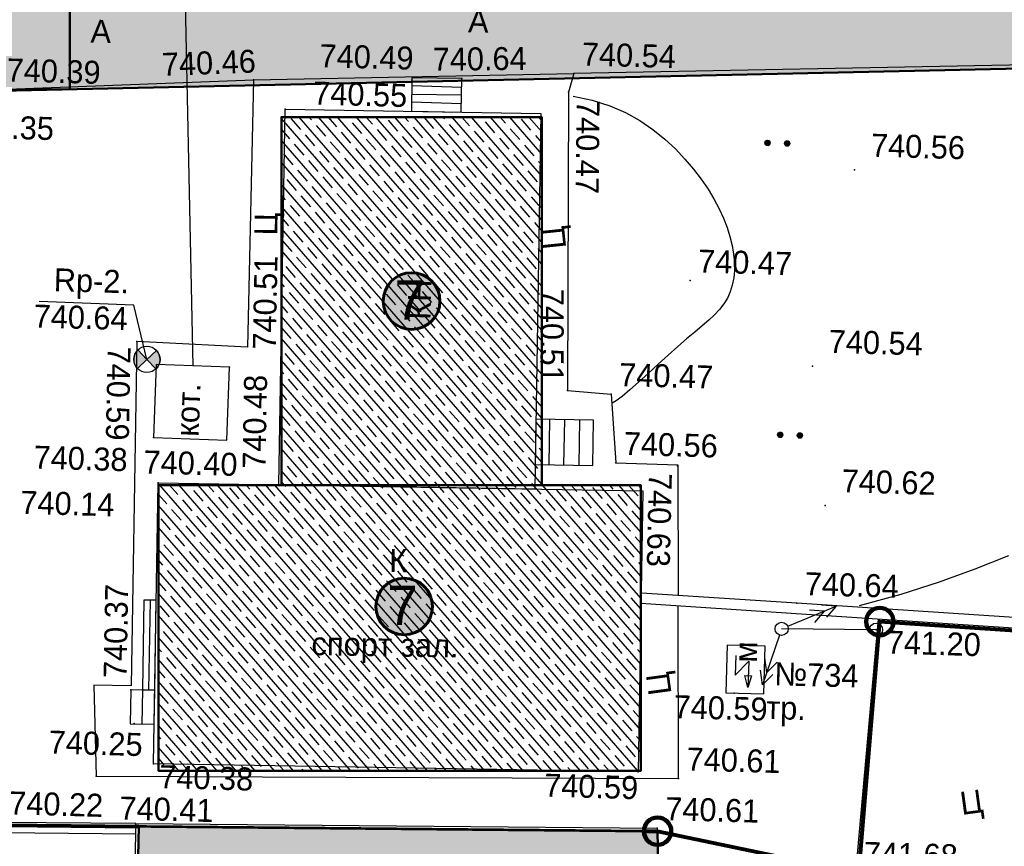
# Model space of a CAD drawing. Header units: millimetres. Extents: x -257011 to 237647566, y 2784933 to 6706507.
# Tile 340 of 451: x 9737614 to 9775131, y 5616606 to 5648085. Entities that reach past the tile are written whole.
import ezdxf

# ---------------------------------------------------------------- set-up
doc = ezdxf.new("R2010")
doc.units = ezdxf.units.MM
doc.header["$LTSCALE"] = 1000
doc.header["$PDMODE"] = 32
doc.header["$PDSIZE"] = 0.3
for name, pattern in [('Д_ТРОТ_ТРУБА', [3, 1.5, -1.5]), ('ДОРОГИ_СТРОЯЩ', [9, 8, -1]), ('Контура низ откосов  Штриховая 0.1-0.5 - - - - - - -', [0.6, 0.1, -0.5])]:
    doc.linetypes.add(name, pattern=pattern)
for name, color, linetype in [('(002) Рамка', 7, 'Continuous'), ('(003) Пункты', 7, 'Continuous'), ('(004) Точки рельефа', 7, 'Continuous'), ('(007) Здания', 7, 'Continuous'), ('(013) Газ', 40, 'ИК_Газопровод -------г--------'), ('(016) Кабель', 1, 'Continuous'), ('(022) Возд. Линии', 7, 'Continuous'), ('(025) Дорога', 7, 'Continuous'), ('(031) Горизонтали', 42, 'Continuous'), ('(035) Откосы', 7, 'Continuous'), ('(036) Растительность', 7, 'Continuous'), ('(040) Ограда', 7, 'Continuous')]:
    doc.layers.add(name, color=color, linetype=linetype)
doc.layers.add('.', color=7, linetype='Continuous', lineweight=15)
doc.styles.add('BM-431', font='txt')
doc.styles.add('D-431', font='txt', dxfattribs={"width": 2})
doc.styles.add('P-131', font='txt')
doc.styles.add('Roman', font='romans')
doc.styles.add('S', font='txtwr', dxfattribs={"oblique": 15})
doc.styles.get("Standard").update_dxf_attribs({"font": 'ARIALN.TTF'})
doc.linetypes.add('FENCELINE2', pattern='A,6.35,-2.54,[132,ltypeshp.shx,S=2.54,R=0,X=-2.54,Y=0],-2.54,25.4', length=36.83)
doc.linetypes.add('KANALIS_K', pattern='A,1,["<",Standard,S=1.8,R=0,X=-0.9,Y=-0.9],3,-1,["К",Standard,S=1.8,R=0,X=-0.9,Y=-0.9],-1,10', length=16)
doc.linetypes.add('ИК_Воздушка ------- --------', pattern='A,9,-0.6,["Z",Standard,S=1.2,R=70,X=0.6,Y=-0.65],-1', length=10.6)
doc.linetypes.add('ИК_Газопровод -------г--------', pattern='A,9,-0.6,["Г",Standard,S=1.2,R=0,X=0,Y=-0.6],-1.2', length=10.8)
doc.linetypes.add('ОГРАДА_БЕТ', pattern='A,4,["|",Standard,S=0.8,R=0,X=0,Y=-0.8],4', length=8)
doc.linetypes.add('ПОДПОРНАЯ СТЕНКА', pattern='A,2,["V",Standard,S=1.2,R=0,X=0,Y=-1.2],0.2,["V",Standard,S=0.8,R=0,X=0,Y=-0.8],0.25,["V",Standard,S=0.3,R=0,X=0,Y=-0.3],0.25', length=2.7)
pattern_1 = [(311, (-555770.2, 0), (415.09027, 360.832466), []), (311, (-555797.26, -386.8), (415.09027, 360.832466), [550, -275])]

# ---------------------------------------------------------------- blocks, each defined once
blk = doc.blocks.new('tr')
at = {"layer": '(016) Кабель', "color": 0}
for p, q in [((-0.489, 0.956), (-0.506, -0.544)), ((-0.506, -0.544), (0.506, 0.544)), ((0.506, 0.544), (0.483, -1.456)), ((0.483, -1.456), (0.244, -0.553)), ((0.244, -0.553), (0.744, -0.559)), ((0.744, -0.559), (0.483, -1.456))]:
    blk.add_line(p, q, dxfattribs=at)
blk = doc.blocks.new('STOLB')
at = {"layer": '(022) Возд. Линии'}
blk.add_circle((0, 0), 0.25, dxfattribs=at)
blk = doc.blocks.new('strela1')
at = {"layer": '(022) Возд. Линии'}
for p, q in [((-2, 0), (-1.5, 0.25)), ((0, 0), (-2, 0)), ((-2, 0), (-1.5, -0.25)), ((-1.5, 0), (-1, 0.25)), ((-1.5, 0), (-1, -0.25))]:
    blk.add_line(p, q, dxfattribs=at)
blk = doc.blocks.new('strela2')
at = {"layer": '(022) Возд. Линии'}
for p, q in [((0, 0), (2, 0)), ((1.5, 0), (1, 0.25)), ((1.5, 0), (1, -0.25)), ((2, 0), (1.5, 0.25)), ((2, 0), (1.5, -0.25))]:
    blk.add_line(p, q, dxfattribs=at)
blk = doc.blocks.new('*U1762')
at = {"layer": '(022) Возд. Линии'}
for name, p, rotation in [('strela2', (0.228, 0.102), 24.07915004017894), ('strela1', (-0.075, -0.241), 72.66695852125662)]:
    blk.add_blockref(name, p, dxfattribs=dict(at, rotation=rotation))
blk = doc.blocks.new('I00110')
h = blk.add_hatch(color=7)
edge = h.paths.add_edge_path()
edge.add_line((0, 0), (-0.707, 0.707))
edge.add_arc((0, 0), 1, 135, 225)
edge.add_line((-0.707, -0.707), (0, 0))
edge = h.paths.add_edge_path()
edge.add_line((0, 0), (0.707, -0.707))
edge.add_arc((0, 0), 1, 315, 405)
edge.add_line((0.707, 0.707), (0, 0))
at = {"color": 7}
for points in [[(0, 0), (-0.707, 0.707, 0.414214), (-0.707, -0.707)], [(0, 0), (0.707, -0.707, 0.414214), (0.707, 0.707)]]:
    blk.add_lwpolyline(points, format="xyb", close=True, dxfattribs=at)
blk.add_lwpolyline([(0.015, 0), (0.015, 0)], dxfattribs=at)
blk.add_circle((0, 0), 1)
at = {"color": 4, "linetype": 'Continuous', "style": 'S', "oblique": 15}
blk.add_attdef('G', (1.384, 0.223), '', height=2, dxfattribs=at)
at = {"color": 4, "style": 'S', "oblique": 15}
blk.add_attdef('Z', (1.476, -2.301), '', height=2, dxfattribs=at)
blk = doc.blocks.new('*X70')
at = {"color": 0}
for p, q in [((1.8, 2.04), (2.2, 2.04)), ((1.8, 2.03), (2.2, 2.03)), ((1.8, 2.02), (2.2, 2.02)), ((1.8, 2.01), (2.2, 2.01)), ((1.8, 2), (2.2, 2)), ((1.8, 1.99), (2.2, 1.99)), ((1.8, 1.98), (2.2, 1.98)), ((1.8, 1.97), (2.2, 1.97)), ((1.8, 1.96), (2.2, 1.96)), ((1.81, 2.07), (2.19, 2.07)), ((1.81, 2.06), (2.19, 2.06)), ((1.81, 2.05), (2.19, 2.05)), ((1.81, 1.95), (2.19, 1.95)), ((1.81, 1.94), (2.19, 1.94)), ((1.81, 1.93), (2.19, 1.93)), ((1.82, 2.09), (2.18, 2.09)), ((1.82, 2.08), (2.18, 2.08)), ((1.82, 1.92), (2.18, 1.92)), ((1.82, 1.91), (2.18, 1.91)), ((1.83, 2.11), (2.17, 2.11)), ((1.83, 2.1), (2.17, 2.1)), ((1.83, 1.9), (2.17, 1.9)), ((1.83, 1.89), (2.17, 1.89)), ((1.84, 2.12), (2.16, 2.12)), ((1.84, 1.88), (2.16, 1.88)), ((1.85, 2.13), (2.15, 2.13)), ((1.85, 1.87), (2.15, 1.87)), ((1.86, 2.14), (2.14, 2.14)), ((1.86, 1.86), (2.14, 1.86)), ((1.87, 2.15), (2.13, 2.15)), ((1.87, 1.85), (2.13, 1.85)), ((1.88, 2.16), (2.12, 2.16)), ((1.88, 1.84), (2.12, 1.84)), ((1.9, 2.17), (2.11, 2.17)), ((1.9, 1.83), (2.11, 1.83)), ((1.91, 2.18), (2.09, 2.18)), ((1.91, 1.82), (2.09, 1.82)), ((1.94, 2.19), (2.06, 2.19)), ((1.94, 1.81), (2.06, 1.81))]:
    blk.add_line(p, q, dxfattribs=at)
blk = doc.blocks.new('I04100')
blk.add_circle((0, 0), 0.2)
blk.add_blockref('*X70', (-2, -2))
blk = doc.blocks.new('kjvklglhl')
at = {"layer": '(004) Точки рельефа'}
blk.add_lwpolyline([(343.958, 447.537), (343.404, 449.591), (339.791, 449.631)], dxfattribs=at)
for p in [(359.915, 458.878), (355.654, 458.564), (347.714, 458.292), (353.749, 458.453), (359.729, 458.16), (348.951, 457.217), (370.712, 455.511), (364.563, 451.12), (343.552, 448.203), (369.312, 447.999), (343.958, 447.537), (347.11, 447.324), (360.008, 446.807), (361.679, 446.715), (344.297, 444.574), (361.928, 444.097), (364.287, 444.056), (344.521, 442.851), (349.121, 442.916), (369.953, 442.703), (368.969, 438.952), (372.018, 438.03), (366.684, 435.457), (343.7, 434.946), (343.857, 433.658), (363.113, 432.368), (344.645, 432.152), (364.657, 432.152), (342.476, 431.613), (363.898, 430.241)]:
    blk.add_point(p, dxfattribs=at)
at = {"layer": '(007) Здания'}
for points in [[(348.956, 457.212), (358.705, 457.324), (358.87, 443.017), (349.121, 442.904)], [(347.11, 447.324), (344.323, 447.35), (344.297, 444.569), (347.084, 444.543)], [(344.521, 442.851), (362.992, 443.064), (363.116, 432.368), (344.645, 432.155)]]:
    blk.add_lwpolyline(points, close=True, dxfattribs=at)
for points in [[(380.363, 438.524), (368.969, 438.952), (363.048, 439.174)], [(344.146, 424.2), (344.037, 429.856), (363.898, 430.241), (364.117, 424.587)], [(344.037, 429.856), (338.903, 429.757)]]:
    blk.add_lwpolyline(points, dxfattribs=at)
at = {"layer": '(013) Газ', "linetype": 'ИК_Воздушка ------- --------', "ltscale": 0.5, "flags": 128}
blk.add_lwpolyline([(292.909, 529.889), (292.062, 534.008), (300.797, 535.523), (378.045, 536.01), (380.152, 536.01), (380.512, 520.117), (378.614, 520.082), (373.886, 519.972), (374, 516.282), (339.283, 515.209), (339.606, 502.365), (340.619, 488.79), (341.059, 475.484), (341.059, 475.484), (344.329, 475.58), (345.717, 447.337), (345.717, 447.337)], dxfattribs=at)
at = {"layer": '(016) Кабель', "color": 0}
blk.add_lwpolyline([(366.363, 435.467), (367.812, 435.467), (367.812, 435.467), (367.812, 437.282), (366.363, 437.282), (366.363, 435.467)], close=True, dxfattribs=at)
at = {"layer": '(022) Возд. Линии'}
blk.add_lwpolyline([(372.018, 438.03), (368.423, 437.961)], dxfattribs=at)
at = {"layer": '(025) Дорога', "linetype": 'Д_ТРОТ_ТРУБА', "flags": 128}
blk.add_lwpolyline([(269.368, 515.247), (270.684, 506.001), (279.473, 507.345), (281.553, 506.423), (308.542, 510.883), (312.531, 513.649), (318.524, 513.838), (330.524, 514.19), (333.406, 460.634), (331.811, 454.811, 1.56758), (332.906, 443.73, 0.509364), (333.962, 453.359), (336.672, 456.912), (338.021, 457.657), (347.714, 458.292), (347.773, 448.108), (343.552, 448.203), (343.703, 435.09)], format="xyb", dxfattribs=at)
for points in [[(400.149, 460.773), (359.915, 458.878), (359.729, 458.16), (360.008, 446.807), (361.679, 446.715), (361.928, 444.097), (364.287, 444.097), (364.441, 439.128)], [(343.699, 435.09), (342.281, 435.074), (342.476, 431.613), (364.657, 432.152), (364.453, 438.721)]]:
    blk.add_lwpolyline(points, dxfattribs=at)
at = {"layer": '(025) Дорога', "linetype": 'Контура низ откосов  Штриховая 0.1-0.5 - - - - - - -'}
blk.add_lwpolyline([(347.714, 458.292), (359.915, 458.878)], dxfattribs=at)
at = {"layer": '(025) Дорога', "linetype": 'Д_ТРОТ_ТРУБА', "ltscale": 10000, "flags": 128}
for points in [[(355.654, 458.564), (353.753, 458.542), (353.768, 457.267), (355.668, 457.289)], [(361.054, 443.982), (361.034, 445.701), (358.84, 445.676), (358.86, 443.957)], [(344.103, 438.373), (344.142, 434.951), (344.612, 434.956), (344.573, 438.378)], [(343.7, 434.946), (343.715, 433.647), (344.627, 433.657), (344.612, 434.956)]]:
    blk.add_lwpolyline(points, close=True, dxfattribs=at)
for points in [[(353.756, 458.242), (355.657, 458.242)], [(355.661, 457.927), (353.76, 457.905)], [(355.665, 457.609), (353.764, 457.609)], [(359.392, 443.963), (359.372, 445.682)], [(359.957, 443.969), (359.937, 445.688)], [(360.532, 443.976), (360.512, 445.695)], [(344.338, 438.375), (344.377, 434.953)], [(344.171, 433.652), (344.156, 434.951)]]:
    blk.add_lwpolyline(points, dxfattribs=at)
at = {"layer": '(031) Горизонтали', "flags": 128}
for points in [[(359.91, 458.021), (360.643, 457.887), (361.313, 457.692), (361.924, 457.445), (362.481, 457.155), (362.987, 456.831), (363.445, 456.481), (363.86, 456.114), (364.235, 455.739), (364.574, 455.363), (364.878, 454.99), (365.148, 454.618), (365.386, 454.251), (365.592, 453.888), (365.768, 453.53), (365.915, 453.179), (366.034, 452.836), (366.126, 452.5), (366.191, 452.174), (366.229, 451.859), (366.239, 451.557), (366.222, 451.267), (366.176, 450.992), (366.103, 450.734), (366.002, 450.492), (365.873, 450.267), (365.715, 450.054), (365.528, 449.844), (365.313, 449.631), (365.069, 449.406), (364.796, 449.164), (364.494, 448.896), (364.164, 448.595), (363.806, 448.258), (363.434, 447.9), (363.063, 447.54), (362.706, 447.197), (362.379, 446.89), (362.096, 446.638), (361.872, 446.459), (361.722, 446.374)], [(371.362, 438.931), (372.932, 439.407), (374.384, 439.921), (375.734, 440.457), (376.995, 440.997)]]:
    blk.add_lwpolyline(points, dxfattribs=at)
at = {"layer": '(035) Откосы', "linetype": 'ПОДПОРНАЯ СТЕНКА', "ltscale": 0.5, "flags": 128}
blk.add_lwpolyline([(372.091, 438.434), (371.503, 428.751), (371.503, 428.751)], dxfattribs=at)
at = {"layer": '(040) Ограда', "linetype": 'ОГРАДА_БЕТ', "ltscale": 0.5, "flags": 128}
for points in [[(380.348, 438.124), (368.954, 438.552), (363.033, 438.774)], [(344.044, 429.456), (338.911, 429.357)]]:
    blk.add_lwpolyline(points, dxfattribs=at)
at = {"layer": '(003) Пункты', "xscale": 0.5, "yscale": 0.5, "zscale": 0.5}
blk.add_blockref('I00110', (343.958, 447.537), dxfattribs=at)
at = {"layer": '(016) Кабель', "color": 0, "linetype": 'ByBlock', "xscale": 0.5, "yscale": 0.5, "zscale": 0.5}
blk.add_blockref('tr', (366.95, 436.421), dxfattribs=at)
at = {"layer": '(022) Возд. Линии'}
for name, p in [('*U1762', (368.423, 437.961)), ('STOLB', (368.423, 437.961)), ('STOLB', (372.018, 438.03))]:
    blk.add_blockref(name, p, dxfattribs=at)
at = {"layer": '(036) Растительность', "linetype": 'Continuous', "xscale": 0.5, "yscale": 0.5, "zscale": 0.5}
for p in [(367.366, 456.447), (368.116, 456.447), (368.161, 445.346), (368.911, 445.346)]:
    blk.add_blockref('I04100', p, dxfattribs=at)
at = {"layer": '(003) Пункты', "style": 'BM-431'}
blk.add_text('Rp-2.', height=0.875, dxfattribs=at).set_placement((340.33, 450.034))
at = {"layer": '(004) Точки рельефа', "style": 'D-431'}
for s, p in [('740.54', (360.202, 459.193)), ('740.49', (350.212, 458.849)), ('740.39', (338.309, 457.972)), ('740.55', (350.01, 457.42)), ('740.35', (336.59, 455.785)), ('740.56', (371.312, 456.031)), ('740.47', (364.85, 451.435)), ('740.64', (339.601, 448.631)), ('740.54', (369.912, 448.519)), ('740.47', (361.967, 447.03)), ('740.56', (362.216, 444.412)), ('740.38', (339.75, 443.258)), ('740.40', (343.943, 443.196)), ('740.62', (370.553, 443.223)), ('740.14', (339.296, 441.526)), ('740.64', (369.257, 439.267)), ('741.20', (372.446, 437.131)), ('740.59', (364.395, 434.447)), ('740.25', (340.63, 432.43)), ('740.61', (364.944, 432.467)), ('740.59', (359.55, 431.319)), ('740.38', (344.877, 431.234)), ('740.61', (364.185, 430.556)), ('740.22', (339.191, 430.072)), ('740.41', (343.398, 429.994)), ('741.68', (371.791, 429.066))]:
    blk.add_text(s, height=0.875, dxfattribs=at).set_placement(p)
for s, rotation, p in [('740.64', 2.2043, (354.54, 458.83)), ('740.46', 3.7485, (344.242, 458.343)), ('740.47', 270.9944, (360.049, 457.878)), ('740.51', 90.4859, (348.855, 448.04)), ('740.51', 271.4093, (358.888, 450.65)), ('740.59', 270.4809, (342.45, 447.993)), ('740.48', 90.6608, (348.595, 443.495)), ('740.63', 270.2595, (363.203, 443.76)), ('740.37', 90.5903, (343.525, 435.378))]:
    blk.add_text(s, height=0.875, rotation=rotation, dxfattribs=at).set_placement(p)
at = {"layer": '(007) Здания', "color": 0, "style": 'P-131'}
for s, rotation, p in [('КН', 90, (354.714, 449.341)), ('К', 1, (353.41, 439.703))]:
    blk.add_text(s, height=0.88, rotation=rotation, dxfattribs=at).set_placement(p)
at = {"layer": '(007) Здания', "color": 0, "linetype": 'Continuous', "style": 'BM-431'}
blk.add_text('кот.', height=0.88, rotation=89.4626, dxfattribs=at).set_placement((346.012, 444.639))
at = {"layer": '(007) Здания', "color": 0, "insert": (350.527, 437.338), "char_height": 0.88, "width": 9.38935, "attachment_point": 1, "rotation": 0.6608, "style": 'BM-431'}
blk.add_mtext('спорт зал.', dxfattribs=at)
at = {"layer": '(016) Кабель', "color": 0}
for s, rotation, style, p in [('м', 90.6373, 'P-131', (367.518, 436.644)), ('№734', 0.0381, 'D-431', (368.194, 435.806))]:
    blk.add_text(s, height=0.875, rotation=rotation, dxfattribs=dict(at, style=style)).set_placement(p)
at = {"layer": '(016) Кабель', "color": 0, "style": 'BM-431'}
blk.add_text('тр.', height=0.875, dxfattribs=at).set_placement((367.919, 434.514))
at = {"layer": '(025) Дорога', "linetype": 'ДОРОГИ_СТРОЯЩ', "style": 'BM-431'}
for p in [(355.835, 460.335), (341.466, 459.54)]:
    blk.add_text('A', height=0.875, dxfattribs=at).set_placement(p)
for rotation, p in [(90.847, (348.792, 452.392)), (97.5531, (359.81, 452.227)), (99.3824, (364.301, 435.381)), (9.3824, (375.482, 431.066))]:
    blk.add_text('Ц', height=0.875, rotation=rotation, dxfattribs=at).set_placement(p)

msp = doc.modelspace()

# ---------------------------------------------------------------- hatches: boundary and pattern name
at = {"layer": '.', "lineweight": 50, "ltscale": 1000, "transparency": 33554687}
h = msp.add_hatch(color=256, dxfattribs=at)
h.dxf.hatch_style = 1
h.set_gradient(color1=(132, 132, 132), color2=(132, 132, 132), tint=1)
h.paths.add_polyline_path([(9738047.331, 5719416.663), (9799140.732, 5718791.214), (9799140.732, 5706242.585), (9801915.55, 5706242.585), (9801894.536, 5686034.189), (9799010.476, 5686031.173), (9799045.263, 5652769.758), (9809004.976, 5653020.016), (9810831.109, 5652931.749), (9810788.746, 5652055.301), (9810612.726, 5648413.682), (9807269.127, 5648680.636), (9807057.94, 5646909.59), (9739522.649, 5645438.958), (9739522.649, 5649920.607), (9773415.802, 5650652.19), (9773415.802, 5652564.772), (9789558.262, 5652564.772), (9789558.262, 5651848.19), (9792184.629, 5651848.19), (9792184.629, 5689198.437), (9791369.235, 5689213.707), (9791394.924, 5702975.656), (9792234.988, 5702975.656), (9792234.988, 5715334.226), (9738047.331, 5715334.226)])
at = {"ltscale": 1000}
h = msp.add_hatch(dxfattribs=at)
h.set_pattern_fill('AR-SAND', color=256, scale=15, angle=266, style=0)
h.set_pattern_definition([(303.5, (-555770.2, 0), (734.005765, -27.267607), [0, -579.12, 0, -647.7, 0, -619.125]), (273.5, (-555770.2, 0), (1025.58269, -747.64719), [0, -312.42, 0, -521.97, 0, -200.025]), (233.5, (-555737.5, 467.5), (-80.614732, -1183.74871), [0, -190.5, 0, -685.8, 0, -895.35]), (223.5, (-555737.5, 467.5), (253.68491, -1165.87085), [0, -95.25, 0, -449.58, 0, -514.35])])
edge = h.paths.add_edge_path()
edge.add_arc((9736632.854, 5713933.455), 1401.571, 90, 182.2042984, ccw=False)
edge.add_line((9736632.854, 5715335.026), (9738047.331, 5715334.226))
edge.add_line((9738047.331, 5715334.226), (9738047.331, 5719416.663))
edge.add_line((9738047.331, 5719416.663), (9703234.004, 5719773.067))
edge.add_line((9703234.004, 5719773.067), (9703230.356, 5673042.653))
edge.add_line((9703230.356, 5673042.653), (9730732.32, 5673042.653))
edge.add_line((9730732.32, 5673042.653), (9730732.32, 5645367.876))
edge.add_line((9730732.32, 5645367.876), (9739522.649, 5645438.958))
edge.add_line((9739522.649, 5645438.958), (9739522.649, 5649920.607))
edge.add_line((9739522.649, 5649920.607), (9737452.912, 5649875.932))
edge.add_arc((9737330.079, 5651971.052), 2098.718, 181.732534, 273.3553239, ccw=False)
edge.add_line((9735232.32, 5651907.6), (9735232.32, 5675822.937))
edge.add_line((9735232.32, 5675822.937), (9735232.32, 5713879.547))
h.paths.add_polyline_path([(9730732.32, 5691097.656), (9728232.32, 5691097.656), (9728232.32, 5702647.656), (9727732.32, 5702647.656), (9727732.32, 5675141.64), (9728232.32, 5675141.64), (9727478.491, 5674034.296), (9708564.111, 5674034.296), (9708832.32, 5676447.656), (9707232.32, 5676447.656), (9707232.32, 5706297.656), (9708832.32, 5706297.656), (9708832.32, 5704297.656), (9710282.32, 5704297.656), (9710282.32, 5706297.656), (9716407.32, 5706297.656), (9716407.32, 5704297.656), (9717857.32, 5704297.656), (9717857.32, 5705072.764), (9719857.32, 5705072.764), (9719857.32, 5704297.656), (9721307.32, 5704297.656), (9721307.32, 5706297.656), (9730732.32, 5706297.656), (9730732.32, 5704297.656)], flags=16)
edge = h.paths.add_edge_path(flags=16)
edge.add_line((9730732.32, 5708297.656), (9707232.32, 5708297.656))
edge.add_line((9707232.32, 5708297.656), (9707232.32, 5715409.76))
edge.add_line((9707232.32, 5715409.76), (9729239.975, 5715409.76))
edge.add_arc((9729328.117, 5714008.321), 1404.208, 0.153981, 93.5988208, ccw=False)
edge.add_line((9730732.32, 5714012.095), (9730732.32, 5708297.656))
at = {"linetype": 'KANALIS_K', "ltscale": 1000}
h = msp.add_hatch(dxfattribs=at)
h.set_pattern_fill('JIS_STN_1E', color=252, scale=550, angle=266, style=0)
h.set_pattern_definition(pattern_1)
h.paths.add_polyline_path([(9747585.867, 5630363.388), (9757506.746, 5630363.388), (9757506.746, 5644377.151), (9747585.867, 5644377.151)])
h.paths.add_polyline_path([(9742907.953, 5630363.388), (9761278.803, 5630363.388), (9761278.803, 5619477.269), (9742907.953, 5619477.269)])
at = {"lineweight": 50}
h = msp.add_hatch(color=1, dxfattribs=at)
h.set_gradient(color1=(255, 255, 255), one_color=1, tint=1)
h.paths.add_polyline_path([(9751465.634, 5637370.27, 1), (9753626.98, 5637370.27, 1)])
h = msp.add_hatch(color=1, dxfattribs=at)
h.set_gradient(color1=(255, 255, 255), one_color=1, tint=1)
h.paths.add_polyline_path([(9751184.256, 5625738.317, 1), (9753345.603, 5625738.317, 1)])
at = {"linetype": 'KANALIS_K', "ltscale": 1000}
h = msp.add_hatch(dxfattribs=at)
h.set_pattern_fill('JIS_STN_1E', color=252, scale=550, angle=266, style=0)
h.set_pattern_definition(pattern_1)
h.paths.add_polyline_path([(9761920.771, 5617179.23), (9742155.817, 5617363.579), (9741927.246, 5607084.821), (9762132.774, 5606635.507)])
h.paths.add_polyline_path([(9808235.349, 5622213.942), (9786513.888, 5623766.648), (9785978.909, 5616282.597), (9807531.925, 5614741.932)])
h.paths.add_polyline_path([(9786517.589, 5624467.534), (9778621.488, 5625073.891), (9777870.927, 5613750.397), (9785759.943, 5613219.384)])

# ---------------------------------------------------------------- linework, layer by layer
at = {"layer": '(002) Рамка', "color": 0, "lineweight": 60, "ltscale": 1000}
for centre in [(9752546.307, 5637370.27), (9752264.929, 5625738.317)]:
    msp.add_circle(centre, 1080.673, dxfattribs=at)
at = {"layer": '(022) Возд. Линии', "color": 6, "linetype": 'Continuous', "lineweight": 140}
for centre in [(9770388.115, 5625162.794), (9761920.771, 5617179.23)]:
    msp.add_circle(centre, 521.317, dxfattribs=at)
at = {"lineweight": 50, "ltscale": 1000}
msp.add_line((9739522.649, 5649920.607), (9739522.649, 5645438.958), dxfattribs=at)
at = {"color": 1, "ltscale": 0.1, "const_width": 100}
msp.add_lwpolyline([(9811867.732, 5721192.506), (9783529.241, 5722753.693), (9734343.87, 5723793.828), (9729864.14, 5723888.562), (9701657.021, 5724360.977), (9694959.297, 5723968.116), (9660006.657, 5713054.564), (9677336.72, 5596977.833), (9708484.47, 5596231.972), (9736051.727, 5593991.614), (9736994.244, 5617411.721), (9761920.771, 5617179.23), (9769589.329, 5615582.525), (9770388.115, 5625162.794), (9778591.34, 5624619.055), (9778621.488, 5625073.891), (9786517.589, 5624467.534), (9786464.04, 5623770.212), (9808235.349, 5622213.942), (9810612.726, 5648413.682), (9810869.728, 5653730.722), (9810786.337, 5668995.845), (9811867.732, 5721192.506)], dxfattribs=at)
at = {"lineweight": 50, "ltscale": 1000}
msp.add_lwpolyline([(9703230.356, 5689189), (9703230.356, 5673042.653), (9730732.32, 5673042.653), (9730732.32, 5645367.876), (9739522.649, 5645438.958), (9739522.649, 5649920.607), (9737452.912, 5649875.932, -0.422533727), (9735232.32, 5651907.6), (9735232.32, 5675822.937), (9735232.32, 5713987.363, -0.402989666), (9736632.854, 5715335.026), (9738047.331, 5715334.226), (9738047.331, 5719416.663), (9703230.356, 5719773.105), (9703230.356, 5698313.903)], format="xyb", dxfattribs=at)
at = {"lineweight": 30, "ltscale": 1000}
msp.add_lwpolyline([(9799140.732, 5718791.214), (9799140.732, 5706242.585), (9801915.55, 5706242.585), (9801894.536, 5686034.189), (9799010.476, 5686031.173), (9799045.263, 5652769.758), (9809004.976, 5653020.016), (9810831.109, 5652931.749), (9810788.746, 5652055.301), (9810612.726, 5648413.682), (9807269.127, 5648680.636), (9807057.94, 5646909.59), (9739522.649, 5645438.958), (9739522.649, 5649920.607), (9773415.802, 5650652.19), (9773415.802, 5652564.772), (9789558.262, 5652564.772), (9789558.262, 5651848.19), (9792184.629, 5651848.19), (9792184.629, 5689198.437), (9791369.235, 5689213.707), (9791394.924, 5702975.656), (9792234.988, 5702975.656), (9792234.988, 5715334.226)], dxfattribs=at)
at = {"color": 5, "linetype": 'FENCELINE2', "lineweight": 80, "ltscale": 0.1}
for points in [[(9661441.795, 5713509.459), (9660006.657, 5713054.564), (9677336.72, 5596977.833), (9708484.47, 5596231.972), (9736051.727, 5593991.614), (9736994.244, 5617411.721), (9742155.817, 5617363.579)], [(9761399.477, 5617184.092), (9761920.771, 5617179.23), (9769589.329, 5615582.525), (9770388.115, 5625162.794), (9778591.34, 5624619.055), (9778621.488, 5625073.891), (9781671.567, 5624839.669)]]:
    msp.add_lwpolyline(points, dxfattribs=at)
at = {"lineweight": 50, "ltscale": 1000}
for points in [[(9807057.94, 5646909.59), (9798965.498, 5646733.371), (9736903.781, 5645381.93), (9735483.386, 5644620.784), (9732721.454, 5641224.45)], [(9807531.925, 5614741.932), (9808235.349, 5622213.942), (9786464.04, 5623770.212), (9786517.589, 5624467.534), (9778621.488, 5625073.891), (9778591.34, 5624619.055), (9770388.115, 5625162.794), (9769589.329, 5615582.525), (9761920.771, 5617179.23), (9742155.817, 5617363.579), (9741927.246, 5607084.821), (9762132.774, 5606635.507), (9761920.771, 5617179.23)]]:
    msp.add_lwpolyline(points, dxfattribs=at)
for points in [[(9747585.867, 5630363.388), (9757506.746, 5630363.388), (9757506.746, 5644377.151), (9747585.867, 5644377.151)], [(9742907.953, 5630363.388), (9761278.803, 5630363.388), (9761278.803, 5619477.269), (9742907.953, 5619477.269)]]:
    msp.add_lwpolyline(points, close=True, dxfattribs=at)

# ---------------------------------------------------------------- block references
at = {"lineweight": 5, "xscale": 999.9999999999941, "yscale": 999.9999999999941, "zscale": 999.9999999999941, "rotation": 358.3893224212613}
msp.add_blockref('kjvklglhl', (9386059.538, 5197455.701), dxfattribs=at)

# ---------------------------------------------------------------- texts
at = {"color": 250, "char_height": 1500, "width": 156685.73039, "attachment_point": 6, "style": 'Roman'}
for insert in [(9753066.211, 5637413.601, 0), (9752784.833, 5625781.648, 0)]:
    msp.add_mtext('\\pt64500;{\\fArial|b0|i0|c0|p34;7}', dxfattribs=dict(at, insert=insert))

doc.saveas('drawing.dxf')
